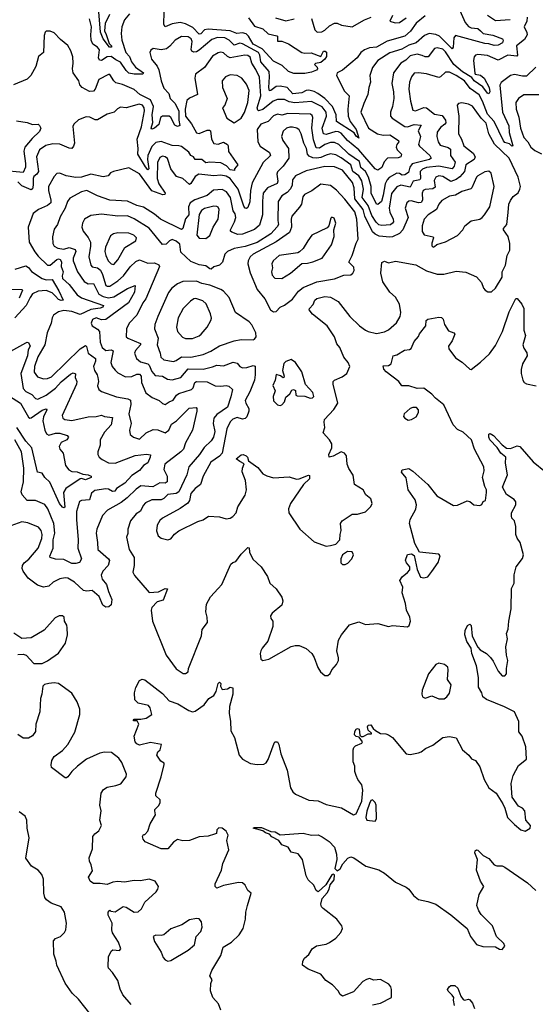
# Model space of a CAD drawing. Extents: x 1603745 to 1745082, y 385868 to 533966.
# Tile 375 of 646: x 1672139 to 1675949, y 438115 to 445387. Entities that reach past the tile are written whole.
import ezdxf

# ---------------------------------------------------------------- set-up
doc = ezdxf.new("R2010")
doc.units = 0

msp = doc.modelspace()

# ---------------------------------------------------------------- linework, layer by layer
at = {"layer": '0CON20XD'}
for points in [[(1675136, 445415), (1675068.7, 445361.3), (1675026.9, 445303.1), (1674985.5, 445265), (1674855, 445227.5), (1674775, 445184.7), (1674725, 445178.1), (1674685.8, 445164.2), (1674658.9, 445145), (1674632.7, 445105), (1674585, 445064.7), (1674525, 445015.4), (1674485, 444995.7), (1674479.5, 444975), (1674540.1, 444860.1), (1674574.7, 444825), (1674562.9, 444725), (1674566.7, 444675), (1674580.2, 444635), (1674625.3, 444575), (1674645, 444512), (1674625, 444527.1), (1674610.9, 444550.9), (1674479.7, 444635), (1674476.7, 444685), (1674451.5, 444745), (1674395, 444804.4), (1674342.7, 444842.7), (1674315, 444857), (1674275, 444866.6), (1674255, 444864), (1674225, 444846.5), (1674158.7, 444838.7), (1674116.3, 444886.3), (1674065, 444896.5), (1674035, 444892.7), (1673995, 444863.8), (1673985, 444862.7), (1673979.8, 444885), (1673984.6, 444965.4), (1673982.1, 445005), (1673921.9, 445075), (1673914.5, 445125), (1673902.6, 445145), (1673785, 445209.5), (1673765, 445213.4), (1673725, 445199.3), (1673687.5, 445235), (1673655, 445253.5), (1673600, 445255), (1673558.8, 445241.2), (1673465, 445161.5), (1673445, 445149.5), (1673425, 445146.9), (1673410.8, 445155), (1673406.6, 445166.6), (1673412.5, 445225), (1673406.7, 445245), (1673385, 445259.4), (1673335, 445262.1), (1673287.1, 445235), (1673249.4, 445190.6), (1673225, 445172.5), (1673185.5, 445165.5), (1673125, 445173.8), (1673107.7, 445162.3), (1673101.2, 445145), (1673112.9, 445095), (1673154.6, 445044.6), (1673167.7, 445017.7), (1673184.2, 444935), (1673205, 444881.4), (1673240.8, 444840.8), (1673251.8, 444805), (1673285, 444769.3), (1673315.1, 444715), (1673315.4, 444645.4), (1673323.5, 444605), (1673305, 444597.5), (1673285, 444607.9), (1673256.9, 444665), (1673245, 444675.4), (1673195, 444673.6), (1673180.8, 444665), (1673168, 444612), (1673135.4, 444585), (1673115, 444577.8), (1673110, 444585), (1673123.1, 444626.9), (1673119.3, 444685), (1673128.3, 444745), (1673104.8, 444795), (1673025.9, 444835), (1672985, 444870.9), (1672898.9, 444908.9), (1672850.9, 444920.9), (1672833.8, 444935), (1672805, 444981.2), (1672795, 444982), (1672725, 444946.1), (1672696.8, 444873.2), (1672685, 444858.7), (1672655, 444857.3), (1672601.8, 444885), (1672584.6, 444905), (1672575.6, 444935), (1672534.6, 444995), (1672528.7, 445025), (1672535.5, 445065), (1672532.2, 445112.2), (1672517.2, 445157.2), (1672495, 445197.5), (1672440, 445240), (1672395, 445288.8), (1672365, 445301.2), (1672335, 445302.5), (1672326.4, 445293.6), (1672320.5, 445269.5), (1672316.2, 445145), (1672277.5, 445115), (1672257.7, 445042.3), (1672222.5, 444975), (1672195, 444946.9), (1672094.3, 444905)], [(1675390.9, 445455), (1675430, 445365), (1675455, 445337.8), (1675475, 445327.2), (1675525, 445322.9), (1675544.4, 445304.4), (1675565, 445285.3), (1675635, 445272.3), (1675706.4, 445246.3), (1675712.5, 445235), (1675706.1, 445215), (1675675, 445198.9), (1675645, 445196.7), (1675605, 445209.4), (1675575, 445211.2), (1675359.7, 445270.3), (1675346.6, 445253.4), (1675342.5, 445185), (1675335, 445172.3), (1675240.7, 445265), (1675215, 445277), (1675165, 445284.7), (1675129.2, 445270.8), (1675067.8, 445215), (1675015, 445198.3), (1674961.7, 445168.3), (1674875, 445142.3), (1674785.4, 445085), (1674746.5, 445035), (1674725.7, 444974.3), (1674731.9, 444925), (1674718.2, 444885), (1674712.3, 444835), (1674683.1, 444766.9), (1674659.6, 444705), (1674716.1, 444585), (1674784.2, 444544.2), (1674825, 444533.9), (1674875, 444536.9), (1674938.6, 444495), (1674941.4, 444485), (1674926, 444464), (1674921.3, 444445), (1674928.7, 444425), (1674959.6, 444395), (1674956.4, 444375), (1674935, 444367.5), (1674856, 444364), (1674832.9, 444337.1), (1674815, 444294.6), (1674785, 444275.6), (1674765, 444284.4), (1674645.2, 444425), (1674560.7, 444495), (1674515, 444549.3), (1674495, 444559.3), (1674475, 444560.8), (1674405, 444538.7), (1674382.9, 444542.9), (1674373.3, 444585), (1674405.7, 444675), (1674403.5, 444705), (1674375, 444743), (1674295, 444783), (1674172.4, 444772.4), (1674131.4, 444781.4), (1674095, 444798.6), (1674045, 444797.1), (1674011.8, 444785), (1673935, 444724.7), (1673905, 444714.7), (1673897.8, 444717.8), (1673893.7, 444735), (1673920.8, 444825), (1673911.9, 444961.9), (1673885, 445018.5), (1673853.4, 445065), (1673841.4, 445111.4), (1673825, 445123.1), (1673803.9, 445126.1), (1673695, 445105.3), (1673675, 445114.6), (1673645, 445142.5), (1673625, 445147.2), (1673605, 445143.4), (1673565, 445117.7), (1673505.9, 445034.1), (1673439.2, 444985), (1673432.5, 444955), (1673452.1, 444835), (1673395, 444808), (1673375, 444790.9), (1673361.7, 444725), (1673365.2, 444675), (1673408.3, 444618.3), (1673445, 444551.8), (1673465, 444545.4), (1673525, 444570.8), (1673542.1, 444572.1), (1673548.2, 444565), (1673555.9, 444505), (1673575, 444471.5), (1673605, 444468), (1673645, 444481.5), (1673674.3, 444465), (1673680.6, 444455), (1673682.6, 444412.6), (1673752, 444315), (1673725.6, 444285), (1673726.6, 444273.4), (1673695, 444278.9), (1673667.2, 444307.2), (1673625, 444328.6), (1673545.2, 444334.8), (1673515, 444329.6), (1673485, 444353.8), (1673435, 444354.5), (1673424, 444374), (1673403, 444383), (1673388.1, 444408.1), (1673335, 444450), (1673315, 444456.5), (1673265, 444458.6), (1673185, 444487.9), (1673145, 444479.4), (1673115, 444449.3), (1673087.3, 444385), (1673083.8, 444353.8), (1673094.2, 444285), (1673085, 444277.1), (1673069.6, 444299.6), (1673012.3, 444395), (1673014.8, 444435.2), (1673006.4, 444505), (1673039.8, 444595), (1673061.1, 444715), (1673058.8, 444735), (1673046, 444755), (1673022.8, 444762.8), (1672925, 444735.6), (1672885, 444741.4), (1672861.4, 444728.6), (1672836.9, 444703.1), (1672785, 444688.6), (1672715, 444647.5), (1672697.7, 444647.7), (1672656.8, 444666.8), (1672630.8, 444669.2), (1672575, 444646.7), (1672538.8, 444615), (1672532.2, 444597.8), (1672545.5, 444475), (1672537.9, 444452.1), (1672525, 444436.2), (1672505, 444437.1), (1672435, 444466.8), (1672385, 444471.1), (1672332.6, 444457.4), (1672285.4, 444425), (1672263.7, 444375), (1672278.6, 444265), (1672265.4, 444245), (1672245, 444227.9), (1672239.2, 444215), (1672239.8, 444165), (1672232.9, 444137.1), (1672225, 444129.7), (1672155, 444159.5), (1672125, 444188.8)], [(1675888, 445405), (1675887.1, 445375), (1675867.5, 445335), (1675886.8, 445293.2), (1675888.2, 445275), (1675869.1, 445240.9), (1675809.5, 445195), (1675817.1, 445125), (1675812.5, 445117.5), (1675745, 445125.3), (1675675, 445088.8), (1675595, 445123.6), (1675525, 445128.8), (1675506.2, 445123.8), (1675497, 445113), (1675492.1, 445085), (1675502, 444992), (1675505.6, 444985.6), (1675545, 444976.9), (1675570.6, 444955), (1675609, 444885), (1675612.9, 444855), (1675605, 444838.5), (1675595, 444843.3), (1675561.9, 444891.9), (1675497.5, 444935), (1675479, 444959), (1675412.2, 445002.2), (1675345.9, 445055), (1675285, 445149.5), (1675265, 445169.8), (1675225, 445179.4), (1675205, 445174.6), (1675157.9, 445112.1), (1675135, 445113.8), (1675113.5, 445123.4), (1675075, 445132), (1675025, 445120.5), (1674993.1, 445086.9), (1674955.2, 445064.8), (1674901.5, 444995), (1674889.7, 444915), (1674902.1, 444855), (1674903.3, 444805), (1674893.9, 444745), (1674879.5, 444705), (1674880, 444675), (1674890.2, 444660.2), (1674985, 444599.3), (1675005, 444596.4), (1675055, 444613.8), (1675105, 444607.5), (1675083.9, 444565), (1675100, 444525), (1675085.4, 444465), (1675092.3, 444452.3), (1675170.9, 444385), (1675180, 444365), (1675166.1, 444353.9), (1675038.3, 444321.7), (1675021.2, 444298.8), (1675012.7, 444257.3), (1674985, 444241.3), (1674965, 444239.8), (1674945, 444252.2), (1674925, 444254.7), (1674869.7, 444220.3), (1674854.8, 444205.2), (1674840.6, 444175), (1674825, 444091.9), (1674811.6, 444045), (1674785, 444022.7), (1674775, 444023.8), (1674735.9, 444105), (1674735.7, 444155), (1674716.4, 444225), (1674693.3, 444265), (1674660.7, 444295), (1674649.2, 444339.2), (1674572.4, 444395), (1674497.3, 444465), (1674465, 444479.8), (1674435, 444480), (1674395, 444464.5), (1674355, 444438.7), (1674330.4, 444440.4), (1674310.2, 444500.2), (1674296.8, 444585), (1674305.7, 444665), (1674299.6, 444679.6), (1674288.1, 444688.1), (1674120, 444695), (1674075, 444680.7), (1674045, 444689.7), (1674015, 444675.8), (1673975, 444635.3), (1673920.5, 444615), (1673892.9, 444577.1), (1673899.2, 444485), (1673915, 444452.9), (1673986, 444405), (1673991.9, 444385), (1673937.4, 444332.6), (1673857.3, 444182.7), (1673844.4, 444125), (1673839.1, 444040.9), (1673825, 443999.2), (1673815, 443993.1), (1673805, 443995.6), (1673795, 444010), (1673754.4, 444135), (1673695, 444213.2), (1673665, 444230.3), (1673625, 444238.5), (1673575, 444234.3), (1673464.1, 444245.9), (1673435, 444227.9), (1673405, 444177.8), (1673395, 444170.6), (1673345, 444213.5), (1673298.1, 444228.1), (1673255.9, 444285), (1673231.3, 444361.3), (1673215, 444374.6), (1673195, 444378.5), (1673175, 444368.9), (1673157.5, 444332.5), (1673155.9, 444215), (1673166.4, 444175), (1673213.8, 444105), (1673211.2, 444095), (1673196.5, 444093.5), (1673115, 444121.9), (1673025, 444248.9), (1672945, 444292), (1672833.6, 444266.4), (1672811.2, 444255), (1672793.3, 444235), (1672755, 444225.5), (1672665, 444246.5), (1672595, 444223.2), (1672555, 444220.9), (1672483.9, 444233.9), (1672435, 444254.3), (1672415, 444250.8), (1672395, 444229.2), (1672352.5, 444155), (1672351.6, 444125), (1672370.7, 444055), (1672370.4, 444035), (1672345.8, 444014.2), (1672278, 443985), (1672238, 443955), (1672202, 443855), (1672208.8, 443745), (1672252.4, 443672.4), (1672275, 443641.5), (1672345, 443574.6), (1672365.2, 443574.8), (1672415, 443615.8), (1672425, 443620), (1672439.6, 443615), (1672447.9, 443597.9), (1672446.2, 443565), (1672461.7, 443525), (1672452.3, 443495), (1672454.7, 443475), (1672505, 443431.8), (1672565, 443355.3), (1672595, 443332.2), (1672759.5, 443275), (1672754.5, 443265), (1672735, 443256.2), (1672665, 443246.9), (1672585, 443210.5), (1672525, 443230.7), (1672465, 443239.3), (1672425, 443230.3), (1672388.9, 443205), (1672378.8, 443185), (1672371.9, 443145), (1672341.5, 443075), (1672324.2, 442985), (1672272.9, 442897.1), (1672247.6, 442825), (1672246.2, 442785), (1672270.2, 442750.3)], [(1672950.9, 445429.1), (1672914.2, 445385.8), (1672894.8, 445335.2), (1672888.3, 445285), (1672893.4, 445236.6), (1672923.7, 445143.7), (1672950, 445115), (1672965.8, 445075), (1672995.5, 445035.5), (1673054, 444995), (1673050, 444985), (1672985, 444983.8), (1672945, 444992.7), (1672925, 445012.2), (1672885, 445073.5), (1672849.6, 445089.6), (1672815, 445114.8), (1672785, 445112.3), (1672745, 445086.5), (1672728.1, 445088.1), (1672721.3, 445105), (1672729.3, 445165), (1672715, 445183.7), (1672680, 445205), (1672666.9, 445236.9), (1672664, 445275), (1672671, 445335), (1672655, 445394.3)], [(1672802.7, 445425), (1672771.6, 445358.4), (1672767.1, 445305), (1672777.4, 445277.4), (1672801.2, 445211.2), (1672817.1, 445195), (1672818.8, 445185), (1672803.1, 445183.1), (1672755, 445245.5), (1672737.1, 445295), (1672724.1, 445445)], [(1673829.6, 445399.6), (1673875, 445339.1), (1673935, 445320), (1673975, 445282.5), (1674038.3, 445268.3), (1674044.3, 445264.3), (1674045, 445228.8), (1674075, 445229.3), (1674125, 445209.4), (1674225, 445144.3), (1674245, 445139.2), (1674292.7, 445142.7), (1674365, 445114.5), (1674385, 445153.5), (1674396.2, 445155), (1674406.9, 445146.9), (1674406, 445115), (1674395, 445095.5), (1674365, 445070.7), (1674325, 445062.5), (1674317.5, 445055), (1674336.7, 445036.7), (1674338.6, 445025), (1674332.5, 445015), (1674295, 444998.8), (1674245, 444989.2), (1674165, 444990.6), (1674124.6, 445004.6), (1674079.8, 445049.8), (1674015, 445080), (1673931.2, 445171.2), (1673863.3, 445205), (1673830.9, 445265), (1673811.7, 445281.7), (1673785, 445288.7), (1673744.5, 445284.5), (1673694.2, 445304.2), (1673533, 445317), (1673505, 445311.9), (1673477.5, 445282.5), (1673465, 445280.6), (1673418.4, 445328.4), (1673365, 445355.4), (1673325, 445365.4), (1673265, 445356.3), (1673215, 445333.6), (1673205, 445352.5), (1673205.7, 445445)], [(1674030.5, 445400.5), (1674105, 445378.2), (1674167.3, 445392.7)], [(1674296.4, 445395), (1674321.1, 445311.1), (1674337.5, 445295), (1674372, 445298), (1674395, 445310.6), (1674427.6, 445342.4), (1674465, 445361.2), (1674485, 445362.3), (1674516.7, 445346.7), (1674594.7, 445334.7), (1674686.9, 445385), (1674735.6, 445404.4)], [(1674892.9, 445417.1), (1674874.3, 445375), (1674912.7, 445362.7), (1674945, 445365.9), (1674995, 445400.5)], [(1675595, 445419.2), (1675655, 445381.4), (1675762.7, 445387.3)], [(1675953.7, 445036.3), (1675885, 444970.4), (1675855, 444970), (1675795, 444982.7), (1675765, 444975.4), (1675697.8, 444922.2), (1675687.1, 444902.9), (1675706, 444705), (1675752.2, 444602.2), (1675755.7, 444555), (1675782.5, 444455), (1675775, 444452), (1675759.1, 444469.1), (1675725, 444480.4), (1675712.9, 444492.9), (1675644.8, 444635), (1675595, 444688.8), (1675558.6, 444785)], [(1675558.6, 444785), (1675535, 444831.7), (1675467.8, 444877.8), (1675425.2, 444935), (1675365, 444975.5), (1675315, 445000.3), (1675285, 444999.2), (1675247.8, 444965), (1675235, 444960.7), (1675145, 444986.7), (1675085, 444995.3), (1675055, 444990.9), (1675033.8, 444965), (1675020, 444925), (1675015.3, 444875), (1675025.9, 444785), (1675045, 444718.1), (1675065, 444713.8), (1675125, 444737.6), (1675145, 444736.6), (1675205, 444690.4), (1675260.2, 444680.2), (1675285.3, 444645), (1675287.9, 444625), (1675281.5, 444615), (1675249.3, 444590.7), (1675223.7, 444556.3), (1675222.5, 444525), (1675231.8, 444485), (1675245, 444459.5), (1675305, 444443.2), (1675321.3, 444431.3), (1675323.4, 444385), (1675356.3, 444335), (1675350, 444305), (1675333.6, 444286.4), (1675235, 444304.5), (1675145, 444296.4), (1675116.5, 444283.4), (1675097.5, 444265), (1675100.3, 444215), (1675095, 444205.5), (1675046.6, 444193.4), (1675025, 444151.1), (1674955, 444165.2), (1674925, 444152.8), (1674886.8, 444103.2), (1674870.3, 443995), (1674874.1, 443965), (1674900, 443915), (1674900.5, 443895), (1674895, 443883.2), (1674878.2, 443871.8), (1674815, 443866.5), (1674792.5, 443872.5), (1674772.4, 443892.4), (1674741.5, 443941.5), (1674714.6, 444014.6), (1674670.7, 444075), (1674680.4, 444135), (1674667.2, 444197.2), (1674644.5, 444234.5), (1674601.6, 444265), (1674585.7, 444315), (1674515, 444367.7), (1674475, 444388.3), (1674435, 444395.2), (1674403.2, 444386.8), (1674365, 444369.6), (1674335, 444365.2), (1674305, 444367.9), (1674278.4, 444378.4), (1674266, 444395), (1674259.6, 444435), (1674238.9, 444475), (1674220, 444545), (1674203.1, 444573.1), (1674186.7, 444586.7), (1674155, 444593.2), (1674135, 444593.9), (1674110.6, 444585), (1674085.9, 444564.1), (1674072.7, 444525), (1674082.9, 444495), (1674124.6, 444435), (1674128.4, 444365), (1674085.9, 444305), (1674045, 444262.9), (1674040, 444245), (1674046.9, 444195), (1674041.7, 444178.3), (1673970, 444145), (1673938.8, 444105), (1673932.4, 444047.6), (1673933.9, 443945), (1673911.1, 443868.9), (1673873.5, 443836.5), (1673785, 443803.2), (1673751.7, 443801.7), (1673707.2, 443817.2), (1673697.5, 443825), (1673697.3, 443835), (1673727.7, 443895), (1673735.2, 443925), (1673732.1, 443952.1), (1673715.8, 443975), (1673695.8, 444075), (1673667.9, 444115), (1673635, 444132.9), (1673571.2, 444128.8), (1673525, 444088.2), (1673433.6, 444056.4), (1673400, 444035), (1673385.8, 444005), (1673387.9, 443945), (1673364.5, 443915.5), (1673344.4, 443845.6), (1673335, 443837.5), (1673180, 443915), (1673135, 443951.5), (1673055, 444002.5), (1673004.2, 444015), (1672935, 444046.9), (1672805, 444054.2), (1672715, 444087), (1672635, 444126), (1672595, 444115.3), (1672510.3, 444069.7), (1672492.1, 444045), (1672476.2, 443995), (1672439.5, 443930.5), (1672418, 443875), (1672395, 443840), (1672382.4, 443782.4), (1672384.7, 443734.7), (1672394.8, 443714.8), (1672420.6, 443700.6), (1672465, 443693), (1672505, 443704.3), (1672550.5, 443690.5), (1672554.2, 443675), (1672534.2, 443625), (1672533.3, 443605), (1672565.8, 443525), (1672615, 443452.3), (1672645, 443435.4), (1672685, 443438.2), (1672725, 443361.1), (1672755, 443343), (1672795, 443332.3), (1672835, 443339.6), (1672935, 443401.8), (1672993, 443423), (1672987.5, 443375), (1672943.8, 443295), (1672775, 443173.8), (1672745, 443170), (1672705, 443185.8), (1672676.9, 443173.1), (1672668.5, 443145), (1672673.8, 443125), (1672715, 443101.9), (1672728.5, 443085), (1672734.2, 443005), (1672748.8, 442965), (1672775, 442944), (1672815, 442947.6), (1672830.2, 442940.2), (1672811.6, 442855), (1672823.2, 442825), (1672845, 442797.5), (1672865, 442778.8), (1672920.3, 442750.3), (1672967.4, 442752.6), (1673005, 442770), (1673025, 442769.5), (1673037.3, 442755), (1673038.2, 442708.2), (1673071.6, 442631.6), (1673117.5, 442597.5), (1673170.4, 442575), (1673195, 442551.5), (1673215, 442545.5), (1673244.2, 442565.8), (1673273.5, 442576.5), (1673298.9, 442615), (1673315, 442626.6), (1673407.8, 442655), (1673420.8, 442669.2), (1673432.6, 442707.4), (1673445, 442714.6), (1673525, 442712), (1673583.5, 442683.5), (1673625, 442680), (1673665, 442686.1), (1673685, 442681.1), (1673710.5, 442655), (1673698.4, 442601.6), (1673675.8, 442525), (1673595, 442470.6), (1673574.7, 442445), (1673568.2, 442405), (1673580.2, 442345), (1673571, 442305), (1673554.2, 442275.8), (1673502.6, 442227.4), (1673466.7, 442175), (1673388.9, 442085), (1673373.1, 442025), (1673315, 441901), (1673295, 441888.3), (1673235, 441879.5), (1673205, 441850.3), (1673185, 441840.3), (1673115, 441841.2), (1673070, 441820), (1673051.2, 441798.8), (1673032.3, 441757.8), (1673001.2, 441738.8), (1672958.1, 441685), (1672938.1, 441625), (1672937.5, 441592.5), (1672928.8, 441565), (1672949.4, 441475), (1672985.5, 441415), (1672985.8, 441355), (1672976.1, 441306.1), (1672987.5, 441282.5), (1673096.4, 441156.4), (1673165, 441162.5), (1673215, 441185.6), (1673232.5, 441182.5), (1673199.1, 441100.9), (1673155, 441086.5), (1673115.7, 441045), (1673110, 441025), (1673120, 440945), (1673222, 440695), (1673295, 440593.8), (1673348.3, 440558.3), (1673365, 440557.5), (1673385, 440570), (1673387.5, 440595), (1673483.4, 440836.6), (1673486.4, 440883.6), (1673525.8, 440935), (1673524, 440975), (1673514, 441015), (1673520.5, 441069.5), (1673548.1, 441125), (1673605, 441185.5), (1673632.5, 441215), (1673700.6, 441365), (1673715, 441378), (1673737.5, 441385), (1673775, 441440), (1673825, 441488.8), (1673835, 441486.7), (1673838, 441455), (1673862.6, 441402.6), (1673924.3, 441345), (1673969.2, 441275), (1673987.5, 441225), (1674035, 441183.3), (1674075, 441123.3), (1674084.4, 441095), (1674075, 441061.9), (1674005.8, 441005), (1673992.5, 440985), (1673993.8, 440965), (1674008.8, 440945), (1674008.6, 440905), (1673971.7, 440798.3), (1673930, 440745), (1673921.2, 440725), (1673916.7, 440705), (1673920, 440665), (1673935, 440653.3), (1673980, 440665), (1674145, 440758.1), (1674175, 440765.7), (1674205, 440764), (1674255, 440742), (1674298.8, 440705), (1674315, 440677.5), (1674341.7, 440601.7), (1674360.7, 440570.7), (1674395, 440542.5), (1674415, 440543.3), (1674432.3, 440557.7), (1674446.2, 440585), (1674480, 440625), (1674494, 440655), (1674495.8, 440675), (1674483.3, 440725), (1674495.5, 440805), (1674516.2, 440843.8), (1674575, 440918), (1674645, 440941.2), (1674695, 440921.2), (1674785, 440928), (1674865, 440906), (1674895, 440913.8), (1675005, 440903.3), (1675016.1, 440913.9), (1675026, 440945), (1675022, 440975), (1674997.1, 441025), (1674990, 441075), (1674966.2, 441155), (1674971.2, 441195), (1674949.2, 441245), (1674965, 441272), (1675005.7, 441304.3), (1675021.2, 441325), (1675021.2, 441345), (1674996.4, 441376.4), (1674990, 441395), (1675003.6, 441436.4), (1675035, 441442.5), (1675055, 441430), (1675075.8, 441325.8), (1675100.5, 441270.5), (1675125, 441264.2), (1675155, 441272), (1675185, 441312.5), (1675231.9, 441378.1), (1675246.8, 441426.8), (1675235, 441440), (1675093.8, 441453.8), (1675059.2, 441519.2), (1675018.5, 441665), (1675024.7, 441695.3), (1675066.7, 441773.3), (1675070.3, 441805), (1675060.2, 441840.2), (1675010.6, 441915), (1674993.9, 442003.9), (1674961.2, 442045), (1674965, 442062.5), (1675015, 442072.5), (1675045, 442053.3), (1675154, 441955), (1675220.6, 441870.6), (1675345, 441799.4), (1675375, 441801.8), (1675445, 441833.9), (1675465, 441828.2), (1675495, 441803.8), (1675540, 441800), (1675553, 441807), (1675565, 441827.5), (1675580, 441835), (1675588.8, 441895), (1675588.5, 441915), (1675575, 441938.8), (1675558.1, 442005), (1675570, 442055), (1675568.6, 442085), (1675498.7, 442215), (1675477.3, 442285), (1675415, 442340.3), (1675375, 442361.4), (1675341.2, 442395), (1675272.4, 442542.4), (1675211.7, 442591.7), (1675185, 442621.1), (1675125.6, 442665.6), (1675075, 442664.3), (1675013.8, 442683.8), (1674962.5, 442682.5), (1674940, 442715), (1674846.1, 442786.1), (1674830, 442805), (1674825, 442830), (1674865, 442834), (1674884.3, 442845.7), (1674898.8, 442905), (1674925, 442912.9), (1674982.9, 442947.1), (1675019.1, 442950.9), (1675032.1, 442957.9), (1675055, 443010), (1675085, 443048), (1675092.7, 443067.3), (1675140, 443125), (1675143.3, 443165), (1675153.8, 443176.2), (1675235, 443191.2), (1675255, 443188.8), (1675268.8, 443175), (1675278.8, 443135), (1675308.6, 443088.6), (1675347.5, 443075), (1675354, 443065), (1675334, 443016), (1675307.8, 442975), (1675309.2, 442955), (1675360.3, 442890.3), (1675408.6, 442858.6), (1675465, 442807.1), (1675475.5, 442804.5), (1675545, 442857.8), (1675609.9, 442920.1), (1675655, 442980.6), (1675707.1, 443085), (1675755, 443228.6), (1675805, 443326.7), (1675815, 443327.5), (1675850, 443285), (1675863.8, 443255), (1675864.3, 443095), (1675876.7, 443055), (1675856.2, 442985), (1675865, 442961.2), (1675886.7, 442926.7), (1675889.1, 442905), (1675854.3, 442845), (1675844.2, 442804.2), (1675844.2, 442775), (1675857.5, 442725), (1675867.9, 442707.9), (1675885, 442698.6), (1675955, 442682.9)], [(1673725, 444624.6), (1673775, 444660.6), (1673799.3, 444700.7), (1673825.8, 444775), (1673834.6, 444864.6), (1673815, 444910.8), (1673780.8, 444955), (1673745, 444974.3), (1673695, 444979.5), (1673658.8, 444965), (1673634.3, 444935), (1673638.6, 444885), (1673671.9, 444805), (1673654, 444755), (1673637.5, 444735), (1673669.2, 444659.2), (1673725, 444624.6)], [(1675975, 444831.9), (1675865, 444830.9), (1675825, 444804.5), (1675805.9, 444775), (1675807.8, 444725), (1675827.2, 444667.2), (1675839.2, 444585), (1675865, 444516), (1675895, 444484), (1675915.4, 444445.4), (1675945, 444421.1), (1675995, 444397.5)], [(1674405, 441498.8), (1674435, 441503.8), (1674476.1, 441513.9), (1674503.6, 441546.4), (1674506.2, 441585), (1674515.7, 441615), (1674510.8, 441665), (1674522.5, 441685), (1674595, 441734.2), (1674635, 441736), (1674695, 441752.1), (1674735, 441791.9), (1674744.2, 441815), (1674735, 441847.5), (1674697, 441877), (1674677.5, 441915), (1674613.3, 441955), (1674604.1, 442024.1), (1674571.2, 442071.2), (1674558.8, 442105), (1674552.9, 442165), (1674538.1, 442185), (1674515, 442194.4), (1674455, 442163.3), (1674425, 442156.7), (1674423.5, 442175), (1674446.4, 442225), (1674446.5, 442255), (1674428.5, 442285), (1674381.4, 442335), (1674394.4, 442375), (1674388.7, 442415), (1674392.7, 442435), (1674461.5, 442508.5), (1674488.8, 442555), (1674455.8, 442695), (1674456, 442715), (1674464.3, 442725.7), (1674521.3, 442748.7), (1674555.5, 442774.5), (1674577.5, 442825), (1674567.5, 442855), (1674535.4, 442895.4), (1674505.3, 442965), (1674483.4, 442993.4), (1674465.3, 443045), (1674410.9, 443125), (1674301.6, 443211.6), (1674279.2, 443245), (1674280, 443255), (1674307.2, 443282.8), (1674321.1, 443315), (1674335, 443329.1), (1674395, 443343.6), (1674435, 443337.9), (1674491.9, 443305), (1674577.5, 443195), (1674650.5, 443125), (1674694.4, 443095), (1674715, 443084.1), (1674775, 443068.8), (1674835, 443082), (1674865, 443097.5), (1674922.8, 443147.2), (1674949.5, 443195), (1674955.4, 443224.6), (1674945.4, 443285), (1674915, 443338), (1674875.3, 443375.3), (1674822.2, 443452.2), (1674806.5, 443515), (1674815.5, 443594.5), (1674835, 443602.9), (1674865, 443591.1), (1674915, 443603.5), (1675067.3, 443577.3), (1675145, 443532.9), (1675225, 443508.1), (1675273.2, 443506.8), (1675365, 443530), (1675435, 443522.9), (1675515, 443488), (1675551.2, 443445), (1675566, 443405), (1675579.1, 443389.1), (1675597.9, 443377.9), (1675625, 443377.9), (1675655.8, 443405), (1675703.8, 443485), (1675704.6, 443525), (1675729.6, 443575), (1675740.8, 443645), (1675760.4, 443685), (1675761.1, 443735), (1675747.9, 443785), (1675713.3, 443835), (1675714.3, 443845), (1675739.1, 443875), (1675747.9, 443962.1), (1675754.1, 444025), (1675765, 444050.8), (1675785, 444080.6), (1675821.2, 444108.8), (1675835.8, 444135), (1675838.6, 444155), (1675823.1, 444225), (1675755.8, 444365), (1675648.6, 444468.6), (1675605.8, 444545), (1675585, 444623.5), (1675549.5, 444659.5), (1675485, 444748.2), (1675455, 444762.7), (1675405, 444771.8), (1675381.8, 444768.2), (1675372.9, 444755), (1675384.4, 444674.4), (1675380.9, 444545), (1675404.4, 444504.4), (1675421.8, 444455), (1675490.7, 444400.7), (1675504.6, 444375), (1675496.4, 444353.6), (1675435, 444314.6), (1675426.6, 444265), (1675392.6, 444227.5), (1675363.7, 444206.3), (1675325, 444192.7), (1675265, 444229.5), (1675235, 444233.1), (1675213.1, 444225), (1675201.2, 444198.8), (1675209.8, 444150.3), (1675191.7, 444138.3), (1675135, 444131.7), (1675121.3, 444125), (1675114, 444105), (1675114.8, 444055), (1675105, 444037.5), (1675085, 444034.3), (1675031.2, 444048.8), (1675014.1, 444045.9), (1674999.5, 444035), (1674988.7, 443995), (1675010.5, 443925), (1674970, 443835), (1674945, 443809.1), (1674895, 443783.2), (1674875, 443779.7), (1674795, 443788.8), (1674765, 443802.5), (1674745, 443821.1), (1674690.4, 443935), (1674676.2, 443986.2), (1674614.4, 444064.4), (1674611.7, 444145), (1674597.7, 444185), (1674525.1, 444275.1), (1674465, 444300), (1674395, 444303.3), (1674255, 444270.8), (1674176.2, 444233.8), (1674155.7, 444204.3), (1674152.9, 444165), (1674141, 444139), (1674115, 444110.3), (1674076.5, 444085), (1674049.6, 444045), (1674045.8, 443905), (1674050.5, 443875), (1674042.8, 443857.2), (1673994.2, 443805), (1673895, 443742.4), (1673805, 443712), (1673725, 443696.6), (1673674, 443675), (1673656, 443655), (1673638, 443595), (1673615, 443573.8), (1673575, 443561.2), (1673555, 443545.6), (1673545, 443546.5), (1673515, 443570), (1673465.8, 443575.8), (1673405, 443600.8), (1673330.5, 443670.5), (1673321.7, 443728.3), (1673295, 443751.3), (1673265, 443762.5), (1673245.9, 443754.1), (1673221.4, 443728.6), (1673195, 443726.9), (1673095, 443846.9), (1672985, 443916.5), (1672935, 443938.9), (1672865, 443935.3), (1672745, 443951.1), (1672665, 443940.9), (1672618.5, 443915), (1672603.3, 443885), (1672598.9, 443855), (1672608.1, 443825), (1672645, 443779.5), (1672662.2, 443745), (1672663.7, 443715), (1672649.4, 443635), (1672664.6, 443575), (1672675, 443562.1), (1672715, 443553.3), (1672736.3, 443536.3), (1672752.4, 443505), (1672775, 443424.6), (1672785, 443418.5), (1672805, 443419.4), (1672865, 443457.2), (1672905.3, 443495), (1672955, 443562.8), (1672997.7, 443602.3), (1673025, 443612.8), (1673085, 443588.8), (1673135, 443591.2), (1673167.3, 443577.3), (1673172, 443565), (1673070.7, 443325), (1673049.2, 443295), (1673005, 443204.3), (1672947.8, 443145), (1672928.9, 443105), (1672925.7, 443045), (1672937.5, 443035), (1673031.9, 442995), (1673031.9, 442985), (1672995.4, 442945), (1672986.5, 442925), (1673003.5, 442885), (1673030.8, 442860.8), (1673085, 442845.8), (1673095.6, 442835), (1673115, 442789.1), (1673139.2, 442759.2), (1673195.1, 442755.1), (1673231.5, 442731.5), (1673265, 442726.5), (1673329.4, 442745), (1673385, 442807.5), (1673495, 442806.2), (1673565, 442823.2), (1673595, 442835.3), (1673645, 442831.8), (1673717.6, 442857.6), (1673745, 442850.4), (1673766.7, 442826.7), (1673785, 442816.7), (1673818.1, 442818.1), (1673865, 442832.3), (1673879.2, 442829.2), (1673880, 442765), (1673873.8, 442725), (1673840.8, 442639.2), (1673805.3, 442575), (1673809.6, 442555), (1673832.5, 442515), (1673832, 442495), (1673818.5, 442455), (1673805, 442440.8), (1673785, 442437.3), (1673745, 442448.2), (1673715, 442437.3), (1673695, 442417.5), (1673669.8, 442365), (1673636.5, 442185), (1673615, 442162.7), (1673550.9, 442119.2), (1673495.6, 442015), (1673475, 441954), (1673435.8, 441924.2), (1673405, 441886.7), (1673393.3, 441835), (1673382.9, 441817.1), (1673325, 441776.7), (1673195, 441705.7), (1673175, 441688.6), (1673154.6, 441655), (1673150.9, 441610.9), (1673162.9, 441575), (1673185, 441557.1), (1673235, 441545.8), (1673255, 441552), (1673283.4, 441586.6), (1673315, 441611.2), (1673455, 441681.2), (1673495, 441694), (1673535, 441719.2), (1673615, 441714.4), (1673665, 441701.4), (1673695, 441704.4), (1673715, 441718.6), (1673738.1, 441745), (1673751.7, 441788.3), (1673805, 441875.8), (1673814.6, 441915), (1673807.1, 441985), (1673782.4, 442047.6), (1673784.6, 442075.4), (1673797.5, 442107.5), (1673765, 442123.8), (1673740, 442145), (1673775, 442173.8), (1673790, 442175), (1673812.5, 442165), (1673822.5, 442155), (1673830, 442130), (1673900.1, 442080.1), (1673935, 442031.9), (1673965, 442019.4), (1674015, 442004.2), (1674130.7, 442010.7), (1674185, 441994), (1674205, 441995.7), (1674273.3, 442023.3), (1674280.7, 442020.7), (1674280, 441995), (1674236, 441954), (1674140.8, 441815), (1674126.2, 441775), (1674128, 441745), (1674208.8, 441625), (1674315, 441531.2), (1674405, 441498.8)], [(1672115, 444639.1), (1672195, 444628.1), (1672235, 444612.8), (1672275, 444614.7), (1672286.8, 444605), (1672294.6, 444585.4), (1672285, 444561.2), (1672230.9, 444509.1), (1672178.4, 444445), (1672170.5, 444415), (1672183, 444325), (1672181.3, 444298.7), (1672165, 444257.9), (1672139.9, 444260.1), (1672035, 444269.8)], [(1675195, 443708), (1675205, 443712.5), (1675222.4, 443727.6), (1675285, 443745.5), (1675375, 443792.9), (1675413.3, 443835), (1675429.2, 443865), (1675475, 443902.7), (1675538.8, 443915), (1675557.5, 443925), (1675573.8, 443945), (1675612.9, 444005), (1675644.4, 444155), (1675624.1, 444254.1), (1675605, 444267.1), (1675575, 444264.3), (1675524.4, 444235), (1675514.5, 444225), (1675480.8, 444145), (1675472.6, 444137.4), (1675405, 444118.6), (1675358.6, 444091.4), (1675315, 444084.6), (1675259.5, 444050.5), (1675235.8, 444025), (1675218.5, 443985), (1675156.5, 443945), (1675126.9, 443915), (1675112.5, 443865), (1675112, 443822), (1675127.4, 443797.4), (1675194.1, 443784.1), (1675198, 443775), (1675184.3, 443735.7), (1675184.2, 443715.8), (1675195, 443708)], [(1674015, 443229.2), (1674035, 443232.5), (1674065, 443262.9), (1674095, 443278.1), (1674155, 443323.8), (1674198.6, 443381.4), (1674235, 443408.2), (1674335, 443450.8), (1674465, 443472.3), (1674535, 443501.4), (1674585, 443502.9), (1674600.8, 443515), (1674610, 443535), (1674608.1, 443558.1), (1674570.9, 443595), (1674595.4, 443645), (1674625, 443737.5), (1674640.8, 443765), (1674629.7, 443915), (1674615, 443968.5), (1674542, 444062), (1674479, 444129), (1674435, 444161.3), (1674365, 444172.2), (1674297.4, 444122.6), (1674243.1, 444095), (1674232.5, 444077.5), (1674222.7, 444025), (1674206.5, 444003.5), (1674148.9, 443935), (1674144.1, 443915), (1674147.4, 443855), (1674132.4, 443815), (1674033.3, 443746.7), (1673865.4, 443655), (1673843.1, 443635), (1673826.8, 443605), (1673824.7, 443584.7), (1673843, 443517), (1673893.5, 443395), (1673950.6, 443325), (1673992.5, 443245), (1674015, 443229.2)], [(1673515, 443771.8), (1673545, 443792), (1673569.1, 443855), (1673606.4, 443913.7), (1673612.3, 443985), (1673605, 444001.9), (1673595, 444008.5), (1673575, 444009.2), (1673505, 443992.9), (1673483, 443977), (1673465, 443947.5), (1673449.3, 443795), (1673465, 443773.1), (1673515, 443771.8)], [(1674075, 443474.5), (1674141.4, 443515), (1674225, 443586.2), (1674265, 443587.8), (1674305, 443597.8), (1674374.2, 443625.8), (1674443.8, 443725), (1674462.9, 443785), (1674460, 443835), (1674476, 443885), (1674462.1, 443922.1), (1674445, 443928.6), (1674438.8, 443921.2), (1674424.3, 443865.7), (1674410.7, 443849.3), (1674297.1, 443795), (1674267.1, 443755), (1674235, 443696), (1674207.8, 443672.2), (1674194.4, 443665.6), (1674056.2, 443645), (1674013.1, 443605), (1674003.3, 443585), (1674007.1, 443555), (1674000, 443525), (1674005, 443500.8), (1674025, 443478.6), (1674075, 443474.5)], [(1672835, 443580), (1672865, 443614.4), (1672915.7, 443705), (1672997.5, 443755), (1673002.9, 443775), (1672982.9, 443795), (1672945, 443810), (1672865, 443813.6), (1672833.4, 443806.6), (1672809.3, 443790.7), (1672772.5, 443707.5), (1672769.5, 443675), (1672775.5, 443644.5), (1672794.2, 443605), (1672815, 443583.5), (1672835, 443580)], [(1672105, 443545.5), (1672185, 443569.1), (1672205, 443556.8), (1672227.3, 443527.3), (1672306.2, 443475), (1672335, 443466.3), (1672378.3, 443468.3), (1672428.4, 443385), (1672461.2, 443315), (1672445, 443313.5), (1672425, 443320.9), (1672404.4, 443344.4), (1672379.9, 443370), (1672335, 443387.6), (1672275, 443381.2), (1672235, 443361.6), (1672215.6, 443335), (1672187.6, 443275), (1672104.2, 443185.8)], [(1673275, 442863.8), (1673295, 442870.4), (1673335, 442897.5), (1673405, 442895.3), (1673495, 442913.4), (1673551.5, 442938.5), (1673615, 442977.9), (1673723.8, 443016.2), (1673775, 443024.2), (1673865, 443022), (1673875, 443026.7), (1673885.7, 443044.3), (1673884.2, 443075), (1673853.7, 443133.7), (1673835.4, 443155.4), (1673735, 443225.7), (1673685.9, 443335), (1673645, 443381.3), (1673624.8, 443394.8), (1673545.2, 443425.2), (1673485, 443438.9), (1673445, 443457.1), (1673345, 443454.5), (1673305, 443436.5), (1673263.5, 443405), (1673238.9, 443371.1), (1673159.6, 443195), (1673138.5, 443135), (1673135.5, 443105), (1673163.1, 443035), (1673155.3, 442985), (1673177.3, 442925), (1673181.8, 442895), (1673205, 442874.6), (1673275, 442863.8)], [(1672075, 443396.2), (1672155.5, 443395.5), (1672160, 443390), (1672135, 443331.2)], [(1673415, 443032.9), (1673465, 443052.9), (1673480, 443065), (1673523.8, 443115), (1673552.5, 443165), (1673556.4, 443183.6), (1673550, 443215), (1673517.9, 443287.9), (1673491.5, 443311.5), (1673441.7, 443328.3), (1673425, 443326.4), (1673401, 443309), (1673348.2, 443255), (1673310.9, 443185), (1673299.1, 443115), (1673305, 443083.8), (1673342.4, 443042.4), (1673365, 443033.3), (1673415, 443032.9)], [(1672075, 442939.1), (1672185, 443000.8), (1672195, 443005.5), (1672205, 443001.9), (1672215.9, 442975), (1672201.2, 442948.8), (1672196.8, 442905), (1672148.4, 442775), (1672164.4, 442664.4), (1672185, 442641.8), (1672229.8, 442619.7), (1672255, 442589.4), (1672274.5, 442584.5), (1672335, 442614.7), (1672403.1, 442666.9), (1672445, 442711.5), (1672515, 442768.9), (1672535, 442778), (1672551.7, 442771.7), (1672549.5, 442745), (1672561.9, 442715), (1672560, 442695), (1672452.7, 442465), (1672457.1, 442445), (1672473.6, 442433.6), (1672525, 442427.5), (1672645, 442454.8), (1672705, 442455.8), (1672745, 442466.9), (1672765.4, 442455.4), (1672825, 442448.8), (1672816.4, 442395), (1672765, 442339.6), (1672734.1, 442285), (1672734.4, 442245), (1672716.7, 442195), (1672716.5, 442175), (1672726.9, 442155), (1672748.7, 442138.7), (1672795, 442115.3), (1672845, 442111.8), (1672992.8, 442167.2), (1673077.1, 442177.1), (1673105, 442173.3), (1673104.6, 442155), (1673085, 442114.5), (1673055, 442093.5), (1673025, 442056.9), (1672969, 442021), (1672916.7, 441963.3), (1672855, 441925.7), (1672842.7, 441905), (1672825, 441903.1), (1672795, 441919.5), (1672775, 441922.9), (1672695, 441908.8), (1672669.4, 441890.6), (1672655, 441840), (1672595, 441837.1), (1672580.9, 441829.1), (1672559.5, 441755), (1672558.7, 441695), (1672572.3, 441545), (1672568.8, 441485), (1672596.9, 441405), (1672581.9, 441378.1), (1672555, 441370), (1672525, 441372), (1672465, 441399.5), (1672405, 441401.9), (1672363.8, 441415), (1672361.4, 441425), (1672386.8, 441485), (1672387.2, 441545), (1672398.4, 441595), (1672392.3, 441665)], [(1672270.2, 442750.3), (1672315, 442733.8), (1672345, 442736.8), (1672375, 442749.6), (1672586.5, 442955), (1672625, 442980.9), (1672632.5, 442972.5), (1672645, 442924.4), (1672699.6, 442885), (1672700, 442865), (1672685.9, 442825), (1672691.8, 442795), (1672711.5, 442765), (1672716.7, 442745), (1672720.9, 442715), (1672713.2, 442683.2), (1672724, 442655), (1672745, 442640.6), (1672855, 442601), (1672938.1, 442588.1), (1672957.3, 442577.2), (1672961.1, 442545), (1672946, 442475), (1672962.2, 442405), (1672950.5, 442355), (1672955, 442324), (1672981.2, 442305), (1673025, 442290), (1673074.3, 442335), (1673125, 442360), (1673159.1, 442359.1), (1673215, 442336.8), (1673240.6, 442355), (1673260.4, 442399.6), (1673298.7, 442425), (1673391.7, 442518.3), (1673442.7, 442522.7), (1673449.2, 442515), (1673449.4, 442495), (1673416.9, 442355), (1673365, 442262.9), (1673348.5, 442215), (1673330.4, 442195), (1673212.4, 442105), (1673205.3, 442065), (1673228.9, 442015), (1673230, 441975), (1673215, 441964.7), (1673175, 441965.5), (1673123, 441937), (1673035, 441944.5), (1672999.2, 441920.8), (1672933.7, 441856.3), (1672888.4, 441821.6), (1672787.5, 441765), (1672751.8, 441725), (1672709.2, 441625), (1672705.6, 441594.4), (1672714.7, 441525.3), (1672716.2, 441475), (1672795.7, 441405), (1672802.6, 441392.6), (1672792.2, 441355), (1672754, 441315), (1672741.6, 441285), (1672748.4, 441255), (1672781.2, 441215), (1672794.4, 441164.4), (1672821.4, 441105), (1672815.5, 441064.5), (1672798.3, 441051.7), (1672775, 441048.9), (1672754.1, 441064.1), (1672726.9, 441126.9), (1672675, 441172.2), (1672635, 441165.9), (1672610.6, 441170.6), (1672545, 441233.6), (1672495, 441262.7), (1672475, 441265.3), (1672435, 441257.5), (1672386.3, 441233.7), (1672355, 441204.1), (1672315, 441195.3), (1672270.2, 441210.2), (1672202.6, 441262.6), (1672164.6, 441315), (1672158, 441335), (1672161.1, 441355), (1672172.9, 441375), (1672207.8, 441402.2), (1672275.9, 441485), (1672302, 441555), (1672306.2, 441583.8), (1672297.8, 441615), (1672278.6, 441638.6), (1672200.4, 441670.4), (1672155, 441678.9), (1672075, 441648.7)], [(1674065, 442538.8), (1674075, 442543.3), (1674096.1, 442563.9), (1674105, 442600), (1674136.4, 442623.6), (1674150, 442650), (1674163.3, 442656.7), (1674178.3, 442648.3), (1674180, 442615), (1674188.3, 442608.3), (1674245, 442607.5), (1674285, 442592), (1674302.5, 442595), (1674313.3, 442605), (1674305, 442632.5), (1674252.3, 442692.3), (1674225, 442787.5), (1674176.4, 442856.4), (1674145, 442877.5), (1674105, 442862.5), (1674091.2, 442848.8), (1674080, 442795), (1674092.5, 442755), (1674090, 442745), (1674085, 442742.5), (1674067, 442757), (1674035, 442767.5), (1674026.7, 442725), (1674008.8, 442685), (1674026.7, 442645), (1674013.1, 442605), (1674015, 442573.3), (1674045, 442543.8), (1674065, 442538.8)], [(1672065, 442607.6), (1672145, 442554.2), (1672205, 442451.1), (1672215, 442444.2), (1672225, 442445.7), (1672305, 442503.1), (1672335, 442513.8), (1672339.4, 442505), (1672315.2, 442454.8), (1672310.2, 442425), (1672325.8, 442355), (1672338.1, 442328.1), (1672355, 442317.6), (1672405, 442332.2), (1672435, 442333), (1672491.2, 442315), (1672500.8, 442305), (1672488, 442285), (1672445, 442264.2), (1672431.1, 442235), (1672436.9, 442215), (1672459.6, 442185), (1672478.5, 442095), (1672501.5, 442061.5), (1672525, 442049.4), (1672565, 442047.5), (1672605, 442029.6), (1672646, 442025), (1672668, 442015), (1672667.5, 442005), (1672625, 441988.2), (1672595, 441998.9), (1672585, 441996.5), (1672480, 441925), (1672463.8, 441895), (1672473.1, 441786.9), (1672465, 441782.2), (1672455, 441787.3), (1672433.6, 441815), (1672361, 441971), (1672326.3, 442005), (1672305, 442037.3), (1672271.4, 442045), (1672228.5, 442225), (1672183.8, 442275), (1672117.7, 442375)], [(1675010, 442430), (1675035, 442433.1), (1675068.1, 442455), (1675087.1, 442485), (1675085.7, 442505), (1675071.7, 442521.7), (1675045, 442522.9), (1675025, 442515.5), (1674979.2, 442475), (1674976.2, 442456.2), (1674985, 442443.8), (1675010, 442430)], [(1672392.3, 441665), (1672346.9, 441775), (1672325, 441807.5), (1672255, 441836.2), (1672195, 441837.1), (1672156.9, 441876.9), (1672151.2, 441901.2), (1672168.3, 441975), (1672169.4, 442075), (1672151.7, 442195), (1672103, 442283)], [(1673625, 438071.2), (1673609.2, 438119.2), (1673566.7, 438165), (1673550, 438215), (1673551.7, 438268.3), (1673562.5, 438295), (1673543.3, 438325), (1673560, 438365), (1673626, 438475), (1673643.2, 438536.8), (1673705, 438574.3), (1673760.6, 438629.4), (1673790, 438675), (1673808.6, 438745), (1673809.5, 438795), (1673821.8, 438845), (1673850, 438935), (1673825, 438956.2), (1673804.3, 438995), (1673785, 439013.1), (1673755, 439014.4), (1673645, 438992.5), (1673595, 438973.8), (1673583.3, 438985), (1673584, 439005), (1673630.5, 439105), (1673639.2, 439155), (1673683.5, 439255), (1673670, 439325), (1673678.8, 439365), (1673663.8, 439395), (1673635, 439415.8), (1673611.7, 439418.3), (1673596.2, 439405), (1673593, 439377), (1673579.2, 439370.8), (1673533, 439357), (1673465, 439351.4), (1673395, 439324.4), (1673345, 439322.9), (1673305, 439333.3), (1673275, 439314), (1673235, 439264.5), (1673183.8, 439263.8), (1673067.5, 439315), (1673052, 439335), (1673047.5, 439355), (1673055, 439370), (1673065, 439370), (1673087, 439393), (1673102.3, 439447.7), (1673142.5, 439515), (1673137.5, 439545), (1673137.5, 439555), (1673167.3, 439582.7), (1673176.7, 439605), (1673177.5, 439625), (1673144.2, 439654.2), (1673144.2, 439674.2), (1673185.4, 439794.6), (1673207, 439887), (1673207.5, 439895), (1673181.3, 439911.3), (1673152, 439955), (1673160, 439980), (1673176.2, 439995), (1673187.5, 440035), (1673105, 440050), (1673025, 440029.2), (1673005, 440040), (1672993.5, 440055), (1672986, 440095), (1673020, 440185), (1673008.3, 440208.3), (1672980, 440210), (1672980, 440215), (1672985, 440220), (1673035, 440220), (1673075, 440227.5), (1673116.7, 440255), (1673103.9, 440303.9), (1673091.7, 440321.7), (1673015, 440340), (1672990, 440365), (1672987.5, 440415), (1672996.7, 440455), (1673025, 440507.5), (1673045, 440516.7), (1673065, 440511.2), (1673195, 440410), (1673245, 440357.5), (1673308.8, 440335), (1673390, 440285), (1673415, 440276), (1673435, 440280.8), (1673501.8, 440328.2), (1673538, 440375), (1673575, 440396), (1673591.9, 440425), (1673604.8, 440485.3), (1673615, 440494.2), (1673625.7, 440485), (1673622.5, 440465), (1673635, 440441.4), (1673674, 440446), (1673695, 440457.5), (1673713, 440453), (1673714.2, 440405), (1673689.2, 440315), (1673685.9, 440264.1), (1673696.6, 440206.6), (1673700, 440135), (1673727.1, 440085), (1673760.6, 439955), (1673786, 439925), (1673844.5, 439894.5), (1673895, 439885.6), (1673942.3, 439887.7), (1673961.7, 439898.3), (1673975, 439922.5), (1674018.8, 440045), (1674025, 440053.3), (1674043.6, 440053.6), (1674053.8, 440035), (1674068, 439965), (1674115.5, 439845), (1674140.5, 439715), (1674156.9, 439685), (1674177.7, 439667.7), (1674275, 439623.6), (1674345, 439616.9), (1674405, 439591.4), (1674517.4, 439567.4), (1674605, 439513.6), (1674625, 439523.1), (1674666.1, 439615), (1674675.8, 439695.8), (1674666.6, 439736.6), (1674637.8, 439775), (1674624.4, 439805), (1674616, 439835), (1674616.7, 439875), (1674603.6, 439906.4), (1674603.3, 439995), (1674608.3, 440011.7), (1674620, 440025), (1674667.5, 440045), (1674672.5, 440055), (1674648.3, 440088.3), (1674625, 440093.3), (1674613.3, 440105), (1674615, 440130), (1674625, 440147.5), (1674635, 440152.5), (1674646.4, 440146.4), (1674652.5, 440102.5), (1674662.5, 440092.5), (1674676.4, 440093.6), (1674715, 440112.5), (1674738.3, 440111.7), (1674738.3, 440118.3), (1674715, 440140), (1674710, 440165), (1674715, 440177.5), (1674735, 440180), (1674751.2, 440151.2), (1674767.5, 440137.5), (1674806.1, 440116.1), (1674845, 440113.8), (1674865, 440106), (1674895, 440085.8), (1674995, 439965.8), (1675025, 439960), (1675086.8, 439973.2), (1675105, 439980), (1675136.7, 440005), (1675191.4, 440028.6), (1675265, 440085.8), (1675315, 440094), (1675364.1, 440084.1), (1675412, 439995), (1675456.7, 439955), (1675477, 439927), (1675507.5, 439915), (1675538.3, 439868.3), (1675570, 439775), (1675606.2, 439715), (1675660, 439675), (1675709.2, 439595), (1675724, 439565), (1675743.8, 439495), (1675795, 439442.5), (1675842.5, 439405), (1675875, 439393.8), (1675910, 439415), (1675913.3, 439435), (1675880, 439475), (1675872.5, 439545), (1675853.6, 439563.6), (1675825, 439578.8), (1675779.2, 439645), (1675771.4, 439745), (1675785.7, 439804.3), (1675825, 439880), (1675885, 439926.2), (1675877.8, 440017.8), (1675851.8, 440095), (1675827.6, 440127.6), (1675827.9, 440205), (1675795.7, 440275), (1675722.4, 440312.4), (1675587.6, 440367.6), (1675562, 440385), (1675554, 440415), (1675528.3, 440458.3), (1675528.2, 440528.2), (1675513.8, 440615), (1675480, 440705), (1675475.6, 440745), (1675442.5, 440795), (1675428.8, 440845), (1675431.2, 440875), (1675447, 440913), (1675465, 440922.5), (1675475, 440912.5), (1675482.5, 440835), (1675523.6, 440753.6), (1675542, 440732), (1675588.6, 440705), (1675617.4, 440677.4), (1675638.8, 440648.8), (1675675, 440576.2), (1675705, 440541.2), (1675725, 440542), (1675736, 440555), (1675735.8, 440595), (1675747.1, 440655), (1675736.7, 440695), (1675731.2, 440755), (1675744, 440815), (1675736.2, 440855), (1675749.2, 440885), (1675754.1, 440945.9), (1675771.4, 441035), (1675771.9, 441185), (1675792.5, 441225), (1675792.3, 441287.7), (1675808.8, 441345), (1675855, 441407.5), (1675861.2, 441435), (1675837.5, 441525), (1675815, 441556.7), (1675804, 441585), (1675806.2, 441645), (1675796, 441686), (1675776.2, 441706.2), (1675772.3, 441722.3), (1675773.8, 441745), (1675805.6, 441805), (1675805.6, 441825.6), (1675793, 441843), (1675735, 441879.4), (1675705.5, 441935), (1675743.6, 442025), (1675727.9, 442112.1), (1675731.2, 442155), (1675695, 442186), (1675667.4, 442227.4), (1675614, 442284), (1675605.6, 442305), (1675606.7, 442325), (1675615, 442330), (1675639.2, 442315), (1675705, 442246.2), (1675735, 442223.3), (1675765, 442220), (1675815, 442238.8), (1675835, 442236), (1675932.6, 442122.6), (1676025, 442046.7)], [(1674525, 441362.5), (1674545, 441363.3), (1674565, 441373.3), (1674593.8, 441405), (1674606.2, 441435), (1674595, 441455.8), (1674560.8, 441459.2), (1674524.1, 441435.9), (1674513.3, 441405), (1674513.3, 441375), (1674525, 441362.5)], [(1672245, 440632.5), (1672305, 440633.3), (1672345, 440651.2), (1672425, 440707.5), (1672477.6, 440782.4), (1672491.4, 440845), (1672490.6, 440895), (1672487.1, 440915), (1672470, 440945), (1672468.8, 440975), (1672455, 440984), (1672430, 440985), (1672400.9, 440969.1), (1672321.3, 440878.7), (1672225, 440822.5), (1672155, 440815.8), (1672095, 440857.3)], [(1672125, 440698), (1672165, 440700.8), (1672187.5, 440695), (1672245, 440632.5)], [(1675235, 440372), (1675275, 440372.5), (1675294.4, 440385.6), (1675315, 440413.8), (1675326.5, 440475), (1675300, 440515), (1675306.2, 440585), (1675302.9, 440605), (1675278.8, 440625), (1675235, 440635.8), (1675215, 440624), (1675159.4, 440555), (1675112.5, 440435), (1675110, 440405), (1675116.1, 440386.1), (1675135, 440376.7), (1675185, 440393.8), (1675235, 440372)], [(1672962.5, 438115), (1672901.4, 438185), (1672882.3, 438227.7), (1672865, 438290), (1672825, 438351.2), (1672795, 438383.3), (1672792, 438395), (1672796.7, 438465), (1672815, 438507.5), (1672827, 438517), (1672876.7, 438513.3), (1672887.5, 438525), (1672868.8, 438575), (1672825, 438642.5), (1672820, 438665), (1672823.3, 438715), (1672793, 438773), (1672792.5, 438795), (1672805, 438810), (1672813, 438803), (1672845, 438797.5), (1672905, 438837.5), (1672925, 438833.3), (1672985, 438796), (1673015, 438798.8), (1673038.9, 438821.1), (1673065, 438868.8), (1673146.7, 438945), (1673160, 438965), (1673163.8, 438985), (1673140, 439025), (1673095, 439040), (1673032.2, 439027.8), (1672985, 439030.6), (1672915, 439017.5), (1672865, 439021.5), (1672827.4, 439017.4), (1672785, 439000.9), (1672735, 439008.5), (1672685, 439007.5), (1672660, 439025), (1672647.5, 439055), (1672678, 439102), (1672668.6, 439145), (1672655, 439173.3), (1672652.1, 439197.9), (1672676.5, 439263.5), (1672680.6, 439355), (1672694.2, 439375), (1672725, 439395.7), (1672743.1, 439435), (1672731.4, 439475), (1672741.4, 439545), (1672732.5, 439585), (1672741.9, 439675), (1672758.3, 439701.7), (1672785, 439720), (1672849.1, 439730.9), (1672885.5, 439744.5), (1672925.7, 439794.3), (1672927.5, 439815), (1672895, 439901.2), (1672872.9, 439932.9), (1672816.7, 439975), (1672765, 439977.8), (1672730.6, 439969.4), (1672634, 439926), (1672565.3, 439874.7), (1672524.7, 439835.3), (1672494.2, 439795), (1672485, 439787.1), (1672475, 439787.8), (1672373.8, 439865), (1672371.2, 439885), (1672378, 439915), (1672394, 439945), (1672455, 439990), (1672495.3, 440034.7), (1672547.7, 440125), (1672583.3, 440255), (1672584.3, 440294.3), (1672565, 440350), (1672523.6, 440413.6), (1672425, 440484.3), (1672395, 440488.9), (1672354.4, 440485.6), (1672323.3, 440476.7), (1672310, 440465), (1672303.3, 440405), (1672293.8, 440375), (1672288.8, 440275), (1672258.8, 440185), (1672255, 440130), (1672233, 440097), (1672205, 440080), (1672165, 440080), (1672125, 440108.8)], [(1674765, 439467.5), (1674776.7, 439485), (1674772, 439585), (1674765.7, 439605.7), (1674745, 439625.7), (1674735, 439620.8), (1674725, 439598.8), (1674705, 439540.8), (1674696.7, 439495), (1674705, 439476), (1674765, 439467.5)], [(1672668.1, 438035), (1672575, 438154.2), (1672528, 438198), (1672475, 438272.5), (1672412.9, 438405), (1672410, 438435), (1672392, 438485), (1672388.8, 438585), (1672405, 438601.2), (1672440, 438615), (1672470, 438645), (1672479.4, 438665), (1672485.6, 438715), (1672470, 438795), (1672445, 438834.4), (1672372.2, 438862.2), (1672337.9, 438887.9), (1672325.8, 438905), (1672318.6, 438935), (1672315, 439040), (1672302.5, 439075), (1672276.2, 439105), (1672225.8, 439135.8), (1672184.3, 439194.3), (1672210, 439345), (1672195.6, 439415), (1672191.2, 439475), (1672178.8, 439505), (1672135, 439538)], [(1674745, 438111.2), (1674805, 438124), (1674887.5, 438165), (1674887.5, 438225), (1674882.5, 438245), (1674867.5, 438265), (1674805, 438298.8), (1674755, 438293.3), (1674725, 438306), (1674701.4, 438298.6), (1674675, 438283.3), (1674605, 438208), (1674525, 438176.2), (1674507.3, 438187.3), (1674493.3, 438215), (1674449.5, 438259.5), (1674402.3, 438292.3), (1674365, 438337.5), (1674270, 438375), (1674230, 438405), (1674232.5, 438435), (1674243.8, 438455), (1674276.4, 438483.6), (1674300, 438525), (1674333.4, 438546.6), (1674405, 438559.4), (1674428.9, 438571.1), (1674474, 438605), (1674513.3, 438645), (1674524, 438675), (1674520, 438695), (1674483.7, 438743.7), (1674382.5, 438822.5), (1674370, 438835), (1674363.8, 438853.8), (1674373.3, 438896.7), (1674411.1, 438938.9), (1674425.3, 438964.7), (1674432.6, 438997.4), (1674461.8, 439035), (1674465, 439072.5), (1674455, 439077.1), (1674445, 439072), (1674401.1, 438998.9), (1674345, 438946.2), (1674330, 438955), (1674312.5, 438995), (1674270, 439035), (1674256.2, 439065), (1674230, 439185), (1674195.9, 439225.9), (1674145, 439240), (1674122.5, 439275), (1674075, 439293.3), (1674055, 439324.3), (1674003.3, 439353.3), (1673985, 439371.9), (1673955, 439380.5), (1673935.9, 439395.9), (1673863.8, 439415), (1673875, 439420.8), (1673925, 439421.1), (1673995, 439391.9), (1674028.1, 439388.1), (1674065, 439365.9), (1674235, 439378.8), (1674295, 439363.3), (1674345, 439365.8), (1674375, 439351.2), (1674425, 439318.8), (1674465.6, 439275), (1674480, 439225), (1674483.3, 439185), (1674467.5, 439117.5), (1674485, 439100.5), (1674506.2, 439115), (1674528.1, 439151.9), (1674565, 439194), (1674585, 439204), (1674607, 439197), (1674696.7, 439135), (1674792.5, 439107.5), (1674835, 439084.3), (1674915, 439017.1), (1674995, 438979.4), (1675014.6, 438964.6), (1675048.6, 438918.6), (1675085, 438888.6), (1675156.1, 438873.9), (1675215, 438854), (1675325, 438776.2), (1675446.7, 438675), (1675470, 438615), (1675515, 438557.5), (1675561.7, 438541.7), (1675655, 438538.8), (1675685, 438523.8), (1675705, 438521.2), (1675723.3, 438545), (1675716.2, 438565), (1675661.2, 438615), (1675633.8, 438695), (1675549.7, 438779.7), (1675532.5, 438805), (1675518, 438845), (1675534.2, 438925.8), (1675567.5, 438985), (1675543.8, 439025), (1675514, 439105), (1675522.5, 439185), (1675503.3, 439235), (1675505, 439250), (1675513.3, 439256.7), (1675525, 439252.5), (1675564.2, 439214.2), (1675605, 439192), (1675645, 439146), (1675665, 439137.5), (1675705, 439136.9), (1675725, 439128.9), (1675891.3, 439011.3), (1675952.5, 438955)], [(1673235, 438434), (1673255, 438440), (1673385, 438514.4), (1673431.4, 438555), (1673444.5, 438615.5), (1673477, 438653), (1673486.9, 438685), (1673482, 438725), (1673465.6, 438745.6), (1673445, 438750), (1673395, 438738.6), (1673337.3, 438702.7), (1673255, 438672.2), (1673205, 438628.1), (1673185, 438622.9), (1673145, 438626.2), (1673126.7, 438615), (1673135, 438580), (1673185, 438500), (1673200.3, 438460.3), (1673215, 438443.3), (1673235, 438434)], [(1675353, 438107), (1675343.8, 438145), (1675346, 438165), (1675335, 438183.3), (1675305, 438212), (1675301.4, 438225), (1675312, 438245), (1675325, 438254), (1675353.4, 438253.4), (1675375.7, 438235.7), (1675398, 438175), (1675415, 438152), (1675425, 438146.7), (1675455, 438152.5), (1675465, 438147.5), (1675485, 438123.3), (1675499.4, 438085)]]:
    msp.add_lwpolyline(points, dxfattribs=at)

doc.saveas('drawing.dxf')
